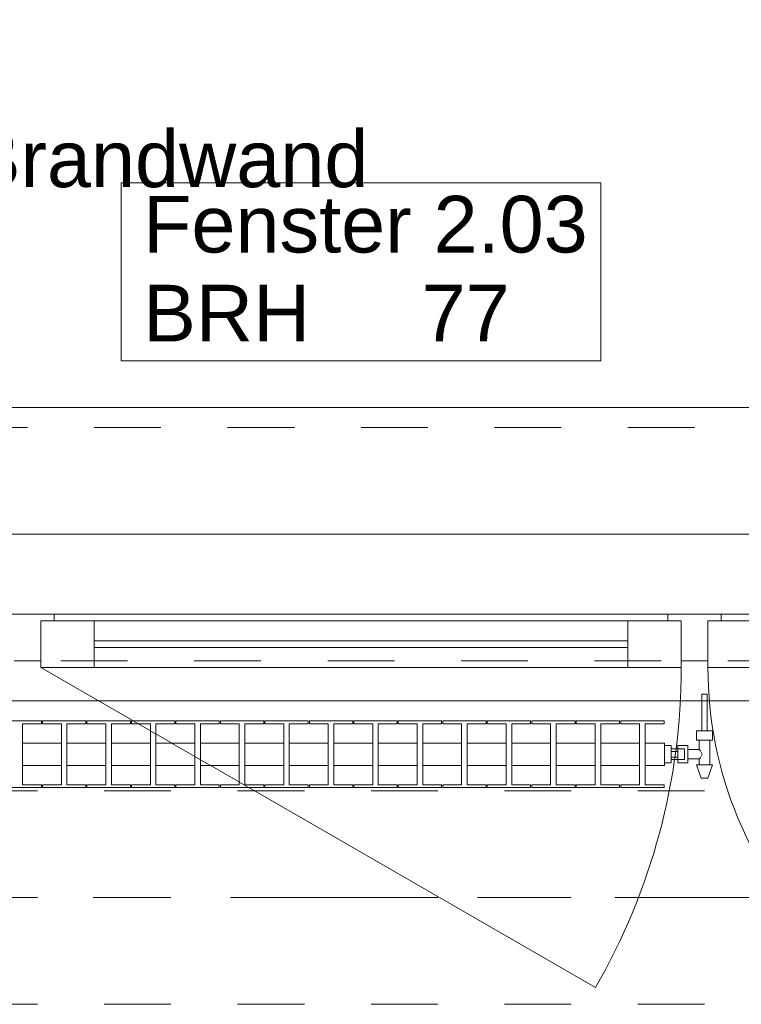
# Model space of a CAD drawing. Header units: metres. Extents: x -4 to 100, y -11 to 17.
# Tile 574 of 656: x 52.25 to 53.33, y 12.99 to 14.47. Entities that reach past the tile are written whole.
import ezdxf

# ---------------------------------------------------------------- set-up
doc = ezdxf.new("R2010")
doc.units = ezdxf.units.M
doc.header["$MEASUREMENT"] = 0
for name, pattern in [('Achse', [0.2, 0.1, -0.05, 0, -0.05]), ('Strichlinie doppelt', [0.546806, 0.264583, -0.105833, 0.070556, -0.105833]), ('Strichlinie eng', [0.115, 0.075, -0.04]), ('Untersicht', [0.1, 0.075, -0.025]), ('Wipeout_Contour', [1, 0, -1])]:
    doc.linetypes.add(name, pattern=pattern)
for name, color, linetype in [('152 - Bemaßung_ Beschriftung.Ausbau', 7, 'Continuous'), ('451 - Universal.Achsen Raster', 7, 'Continuous'), ('603 - Struktur.Bodenplatte_ Decke Roh', 7, 'Continuous'), ('604 - Struktur.Wand Aussen', 7, 'Continuous'), ('608 - Struktur.Träger', 7, 'Continuous'), ('650 - Abdeckung.Fußboden Aufbau', 7, 'Continuous'), ('801 - HKLSE.Heizung_ Klima_ Lüftung', 7, 'Continuous'), ('Neubau_653 - Abdeckung.TB Verkofferung', 7, 'Continuous')]:
    doc.layers.add(name, color=color, linetype=linetype)
doc.styles.add('ERSTELLTER_STIL_2', font='txt')
doc.dimstyles.new('ERSTELLTER_STIL__5', dxfattribs={"dimtxt": 0.1, "dimasz": 0.0532, "dimexe": 0.18, "dimexo": 0.0625, "dimgap": 0, "dimtad": 1, "dimtih": 1, "dimtoh": 1, "dimzin": 0, "dimdsep": 46, "dimtxsty": 'ERSTELLTER_STIL_2', "dimblk": 'ARROWHEAD_2', "dimblk1": 'ARROWHEAD_2', "dimblk2": 'ARROWHEAD_2', "dimcen": 0.09, "dimse1": 1, "dimse2": 1, "dimclrd": 7, "dimclre": 7, "dimclrt": 7, "dimazin": 0, "dimtfac": 1, "dimtdec": 4, "dimtmove": 0, "dimatfit": 3, "dimfxl": 1, "dimtolj": 1, "dimtzin": 0, "dimarcsym": 0})
doc.dimstyles.new('ERSTELLTER_STIL__8', dxfattribs={"dimtxt": 0.18, "dimasz": 0.03648, "dimexe": 0.18, "dimexo": 0.0625, "dimgap": 0, "dimtad": 0, "dimtih": 1, "dimtoh": 1, "dimdec": 4, "dimzin": 0, "dimdsep": 46, "dimcen": 0.09, "dimadec": 0, "dimazin": 0, "dimtfac": 1, "dimtdec": 4, "dimtmove": 0, "dimatfit": 3, "dimldrblk": 'ARROWHEAD_11', "dimfxl": 1, "dimtolj": 1, "dimtzin": 0, "dimarcsym": 0})

# ---------------------------------------------------------------- blocks, each defined once
blk = doc.blocks.new('ARROWHEAD_11')
at = {"color": 0, "linetype": 'Continuous', "lineweight": 0}
blk.add_line((0, 0), (-1, 0), dxfattribs=at)
at = {"color": 0, "linetype": 'Continuous', "lineweight": 0, "const_width": 0.25, "flags": 128}
blk.add_lwpolyline([(-0.125, 0, 1), (0.125, 0, 1)], format="xyb", close=True, dxfattribs=at)
blk = doc.blocks.new('*D309')
at = {"layer": '152 - Bemaßung_ Beschriftung.Ausbau', "color": 7, "linetype": 'Continuous', "lineweight": 5}
for p, q in [((51.565, 14.8025), (51.565, 14.9075)), ((51.5852, 14.89), (51.5448, 14.82)), ((53.9852, 14.89), (53.9448, 14.82)), ((46.71, 14.855), (51.565, 14.855)), ((51.565, 14.855), (53.965, 14.855))]:
    blk.add_line(p, q, dxfattribs=at)
at = {"layer": '152 - Bemaßung_ Beschriftung.Ausbau', "color": 7, "lineweight": 5, "char_height": 0.1, "attachment_point": 7, "style": 'ERSTELLTER_STIL_2'}
for s, insert in [('\\A1;{\\pql;\\fArial|b0|i0|c0|p38;2,40}', (52.632, 14.875)), ('\\A1;{\\pql;\\fArial|b0|i0|c0|p38;2,01}', (52.632, 14.735))]:
    blk.add_mtext(s, dxfattribs=dict(at, insert=insert))
blk = doc.blocks.new('ARROWHEAD_2')
at = {"color": 0, "linetype": 'Continuous', "lineweight": 0}
for p, q in [((-0.378, -0.655), (0.378, 0.655)), ((0, 0), (-1, 0))]:
    blk.add_line(p, q, dxfattribs=at)
blk = doc.blocks.new('*D310')
at = {"layer": '152 - Bemaßung_ Beschriftung.Ausbau', "color": 7, "linetype": 'Continuous', "lineweight": 5}
for p, q in [((53.965, 14.8025), (53.965, 14.9075)), ((53.9852, 14.89), (53.9448, 14.82)), ((55.1702, 14.89), (55.1298, 14.82)), ((51.565, 14.855), (53.965, 14.855)), ((53.965, 14.855), (55.15, 14.855))]:
    blk.add_line(p, q, dxfattribs=at)
at = {"layer": '152 - Bemaßung_ Beschriftung.Ausbau', "color": 7, "lineweight": 5, "insert": (54.3994, 14.8556), "char_height": 0.1, "attachment_point": 7, "style": 'ERSTELLTER_STIL_2'}
blk.add_mtext('\\A1;{\\pql;\\fArial|b0|i0|c0|p38;1,18\\fArial|b0|i0|c0|p38;\\A1{\\H.66x;\\S5^  ;}}', dxfattribs=at)
blk = doc.blocks.new('*D344')
at = {"layer": '152 - Bemaßung_ Beschriftung.Ausbau', "color": 7, "linetype": 'Continuous', "lineweight": 5}
for p, q in [((51.01, 15.3025), (51.01, 15.4075)), ((51.0302, 15.39), (50.9898, 15.32)), ((54.4802, 15.39), (54.4398, 15.32)), ((50.84, 15.355), (51.01, 15.355)), ((51.01, 15.355), (54.46, 15.355))]:
    blk.add_line(p, q, dxfattribs=at)
at = {"layer": '152 - Bemaßung_ Beschriftung.Ausbau', "color": 7, "lineweight": 5, "char_height": 0.1, "attachment_point": 7, "style": 'ERSTELLTER_STIL_2'}
for s, insert in [('\\A1;{\\pql;\\fArial|b0|i0|c0|p38;3,45}', (52.5261, 15.375)), ('\\A1;{\\pql;\\fArial|b0|i0|c0|p38;14}', (54.288, 15.375))]:
    blk.add_mtext(s, dxfattribs=dict(at, insert=insert))
blk = doc.blocks.new('*D345')
at = {"layer": '152 - Bemaßung_ Beschriftung.Ausbau', "color": 7, "linetype": 'Continuous', "lineweight": 5}
for p, q in [((54.46, 15.3025), (54.46, 15.4075)), ((54.4802, 15.39), (54.4398, 15.32)), ((54.6202, 15.39), (54.5798, 15.32)), ((51.01, 15.355), (54.46, 15.355)), ((54.46, 15.355), (54.6, 15.355))]:
    blk.add_line(p, q, dxfattribs=at)
blk = doc.blocks.new('*D383')
at = {"layer": '152 - Bemaßung_ Beschriftung.Ausbau', "color": 7, "linetype": 'Continuous', "lineweight": 5}
for p, q in [((51.08, 15.8025), (51.08, 15.9075)), ((51.1002, 15.89), (51.0598, 15.82)), ((54.4002, 15.89), (54.3598, 15.82)), ((50.78, 15.855), (51.08, 15.855)), ((51.08, 15.855), (54.38, 15.855))]:
    blk.add_line(p, q, dxfattribs=at)
at = {"layer": '152 - Bemaßung_ Beschriftung.Ausbau', "color": 7, "lineweight": 5, "insert": (52.597, 15.875), "char_height": 0.1, "attachment_point": 7, "style": 'ERSTELLTER_STIL_2'}
blk.add_mtext('\\A1;{\\pql;\\fArial|b0|i0|c0|p38;3,30}', dxfattribs=at)
blk = doc.blocks.new('*D384')
at = {"layer": '152 - Bemaßung_ Beschriftung.Ausbau', "color": 7, "linetype": 'Continuous', "lineweight": 5}
for p, q in [((54.38, 15.8025), (54.38, 15.9075)), ((54.4002, 15.89), (54.3598, 15.82)), ((54.7002, 15.89), (54.6598, 15.82)), ((51.08, 15.855), (54.38, 15.855)), ((54.38, 15.855), (54.68, 15.855))]:
    blk.add_line(p, q, dxfattribs=at)
at = {"layer": '152 - Bemaßung_ Beschriftung.Ausbau', "color": 7, "lineweight": 5, "insert": (54.4541, 15.875), "char_height": 0.1, "attachment_point": 7, "style": 'ERSTELLTER_STIL_2'}
blk.add_mtext('\\A1;{\\pql;\\fArial|b0|i0|c0|p38;30}', dxfattribs=at)

msp = doc.modelspace()

# ---------------------------------------------------------------- linework, layer by layer
at = {"layer": '451 - Universal.Achsen Raster', "color": 160, "linetype": 'Strichlinie doppelt', "lineweight": 9, "true_color": 0x3232ff}
msp.add_line((64.935, 13.15), (-3.175, 13.15), dxfattribs=at)
at = {"layer": '603 - Struktur.Bodenplatte_ Decke Roh', "color": 7, "linetype": 'Continuous', "lineweight": 18, "flags": 128}
msp.add_lwpolyline([(62.275, 0.005), (62.275, 13.695), (50.78, 13.695), (50.78, 13.455), (50.78, 13), (50.84, 13), (50.84, 8.585), (49.03, 8.585), (49.03, 8.725), (47.41, 8.725), (47.41, 13), (47.48, 13), (47.48, 13.455), (47.48, 13.695), (14.78, 13.695)], dxfattribs=at)
at = {"layer": '604 - Struktur.Wand Aussen', "color": 7, "linetype": 'Continuous', "lineweight": 9}
msp.add_line((53.865, 13.885), (51.665, 13.885), dxfattribs=at)
at = {"layer": '604 - Struktur.Wand Aussen', "color": 7, "linetype": 'Strichlinie eng', "lineweight": 9}
msp.add_line((53.865, 13.855), (51.665, 13.855), dxfattribs=at)
at = {"layer": '604 - Struktur.Wand Aussen', "color": 7, "linetype": 'Continuous', "lineweight": 13}
for p, q in [((52.225, 13.575), (52.265, 13.575)), ((52.265, 13.575), (52.305, 13.575)), ((52.305, 13.575), (53.225, 13.575)), ((52.305, 13.575), (52.305, 13.565)), ((53.225, 13.565), (53.225, 13.575)), ((53.225, 13.575), (53.265, 13.575)), ((53.265, 13.575), (53.305, 13.575)), ((53.305, 13.575), (53.855, 13.575)), ((53.305, 13.575), (53.305, 13.565)), ((52.305, 13.565), (52.285, 13.565)), ((52.285, 13.565), (52.285, 13.505)), ((52.285, 13.495), (52.285, 13.565)), ((52.285, 13.565), (52.365, 13.565)), ((52.365, 13.565), (53.165, 13.565)), ((52.365, 13.565), (52.365, 13.495)), ((53.165, 13.495), (53.165, 13.565)), ((53.165, 13.565), (53.245, 13.565)), ((53.245, 13.565), (53.225, 13.565)), ((53.245, 13.505), (53.245, 13.565)), ((53.245, 13.565), (53.245, 13.495)), ((53.305, 13.565), (53.285, 13.565)), ((53.285, 13.565), (53.285, 13.505)), ((53.285, 13.495), (53.285, 13.565)), ((53.285, 13.565), (53.365, 13.565)), ((52.365, 13.535), (53.165, 13.535)), ((53.165, 13.525), (52.365, 13.525)), ((52.265, 13.505), (52.245, 13.505)), ((52.285, 13.505), (52.265, 13.505)), ((53.265, 13.505), (53.245, 13.505)), ((53.285, 13.505), (53.265, 13.505)), ((52.365, 13.495), (52.285, 13.495)), ((53.165, 13.495), (52.365, 13.495)), ((53.245, 13.495), (53.165, 13.495)), ((53.365, 13.495), (53.285, 13.495))]:
    msp.add_line(p, q, dxfattribs=at)
at = {"layer": '604 - Struktur.Wand Aussen', "color": 7, "linetype": 'Continuous', "lineweight": 9, "flags": 128}
msp.add_lwpolyline([(52.4056, 13.955), (53.1244, 13.955), (53.1244, 14.0886), (53.1244, 14.2221), (52.4056, 14.2221), (52.4056, 14.0886)], close=True, dxfattribs=at)
at = {"layer": '608 - Struktur.Träger', "color": 7, "linetype": 'Achse', "lineweight": 9}
msp.add_line((50.78, 13.15), (61.88, 13.15), dxfattribs=at)
at = {"layer": '608 - Struktur.Träger', "color": 7, "linetype": 'Untersicht', "lineweight": 13}
msp.add_line((50.78, 12.99), (61.88, 12.99), dxfattribs=at)
at = {"layer": '650 - Abdeckung.Fußboden Aufbau', "color": 7, "linetype": 'Continuous', "lineweight": 13, "flags": 128}
msp.add_lwpolyline([(54.37, 8.24), (54.37, 8.51), (54.46, 8.51), (54.46, 12.99), (54.37, 12.99), (54.37, 13.445), (51.09, 13.445), (51.09, 12.99), (51.01, 12.99)], dxfattribs=at)
at = {"layer": 'Neubau_653 - Abdeckung.TB Verkofferung', "color": 1, "linetype": 'Untersicht', "lineweight": 9}
msp.add_line((51.115, 13.505), (62.025, 13.505), dxfattribs=at)

# ---------------------------------------------------------------- texts
at = {"layer": '152 - Bemaßung_ Beschriftung.Ausbau', "color": 7, "linetype": 'Continuous', "lineweight": 9, "insert": (51.7926, 14.4341), "char_height": 0.085, "attachment_point": 1, "line_spacing_factor": 0.942728, "style": 'ERSTELLTER_STIL_2'}
msp.add_mtext('\\A1;{\\pql;\\fArial|b0|i0|c0|p38;Wand\\P\\pql;\\fArial|b0|i0|c0|p38;Bauart Brandwand}', dxfattribs=at)
at = {"layer": '604 - Struktur.Wand Aussen', "color": 7, "lineweight": 9, "char_height": 0.085, "style": 'ERSTELLTER_STIL_2'}
for s, insert, attachment_point in [('\\A1;{\\pql;\\pt0;\\fArial|b0|i0|c0|p38;Fenster 2.03}', (52.4382, 14.1163), 7), ('\\A1;{\\pql;\\pt0;\\fArial|b0|i0|c0|p38;}', (52.9849, 14.0886), 1), ('\\A1;{\\pql;\\pt0;\\fArial|b0|i0|c0|p38;BRH}', (52.4382, 14.0691), 1), ('\\A1;{\\pql;\\pt0,0.05;\\fArial|b0|i0|c0|p38;77\\fArial|b0|i0|c0|p38;\\A1{\\H.66x;\\S^  ;}\\fArial|b0|i0|c0|p38;\\fArial|b0|i0|c0|p38;\\A1{\\H.66x;\\S^  ;}}', (52.8559, 14.0691), 1)]:
    msp.add_mtext(s, dxfattribs=dict(at, insert=insert, attachment_point=attachment_point))

# ---------------------------------------------------------------- dimensions: what is measured, and where the dimension line sits
at = {"layer": '152 - Bemaßung_ Beschriftung.Ausbau', "color": 7, "linetype": 'Continuous', "lineweight": 5}
for base, p1, p2, picture, middle in [((55.15, 14.855), (53.965, 13.575), (55.15, 13.575), '*D310', (54.6643704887, 14.9250000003)), ((53.965, 14.855), (51.565, 13.575), (53.965, 13.575), '*D309', (52.7619, 14.925))]:
    dim = msp.add_linear_dim(base=base, p1=p1, p2=p2, angle=0, dimstyle='ERSTELLTER_STIL__5', dxfattribs=at)
    dim.commit()
    dim.dimension.update_dxf_attribs({"geometry": picture, "text_midpoint": middle, "dimtype": 160})

# ---------------------------------------------------------------- next in the draw order: wipeouts: each hides what was drawn before it
at = {"color": 254, "linetype": 'Wipeout_Contour', "lineweight": 0, "ltscale": 13271.027505}
msp.add_wipeout([(52.22, 13.3817), (52.22, 13.3483), (52.2492, 13.3483), (52.2492, 13.3192), (52.2208, 13.3192), (52.2208, 13.315), (52.2858, 13.315), (52.2858, 13.3192), (52.2575, 13.3192), (52.2575, 13.3483), (52.3158, 13.3483), (52.3158, 13.3192), (52.2875, 13.3192), (52.2875, 13.315), (52.3525, 13.315), (52.3525, 13.3192), (52.3242, 13.3192), (52.3242, 13.3483), (52.3825, 13.3483), (52.3825, 13.3192), (52.3542, 13.3192), (52.3542, 13.315), (52.4192, 13.315), (52.4192, 13.3192), (52.3908, 13.3192), (52.3908, 13.3483), (52.4492, 13.3483), (52.4492, 13.3192), (52.4208, 13.3192), (52.4208, 13.315), (52.4858, 13.315), (52.4858, 13.3192), (52.4575, 13.3192), (52.4575, 13.3483), (52.5158, 13.3483), (52.5158, 13.3192), (52.4875, 13.3192), (52.4875, 13.315), (52.5525, 13.315), (52.5525, 13.3192), (52.5242, 13.3192), (52.5242, 13.3483), (52.5825, 13.3483), (52.5825, 13.3192), (52.5542, 13.3192), (52.5542, 13.315), (52.6192, 13.315), (52.6192, 13.3192), (52.5908, 13.3192), (52.5908, 13.3483), (52.6492, 13.3483), (52.6492, 13.3192), (52.6208, 13.3192), (52.6208, 13.315), (52.6858, 13.315), (52.6858, 13.3192), (52.6575, 13.3192), (52.6575, 13.3483), (52.7158, 13.3483), (52.7158, 13.3192), (52.6875, 13.3192), (52.6875, 13.315), (52.7525, 13.315), (52.7525, 13.3192), (52.7242, 13.3192), (52.7242, 13.3483), (52.7825, 13.3483), (52.7825, 13.3192), (52.7542, 13.3192), (52.7542, 13.315), (52.8192, 13.315), (52.8192, 13.3192), (52.7908, 13.3192), (52.7908, 13.3483), (52.8492, 13.3483), (52.8492, 13.3192), (52.8208, 13.3192), (52.8208, 13.315), (52.8858, 13.315), (52.8858, 13.3192), (52.8575, 13.3192), (52.8575, 13.3483), (52.9158, 13.3483), (52.9158, 13.3192), (52.8875, 13.3192), (52.8875, 13.315), (52.9525, 13.315), (52.9525, 13.3192), (52.9242, 13.3192), (52.9242, 13.3483), (52.9825, 13.3483), (52.9825, 13.3192), (52.9542, 13.3192), (52.9542, 13.315), (53.0192, 13.315), (53.0192, 13.3192), (52.9908, 13.3192), (52.9908, 13.3483), (53.0492, 13.3483), (53.0492, 13.3192), (53.0208, 13.3192), (53.0208, 13.315), (53.0858, 13.315), (53.0858, 13.3192), (53.0575, 13.3192), (53.0575, 13.3483), (53.1158, 13.3483), (53.1158, 13.3192), (53.0875, 13.3192), (53.0875, 13.315), (53.1525, 13.315), (53.1525, 13.3192), (53.1242, 13.3192), (53.1242, 13.3483), (53.1825, 13.3483), (53.1825, 13.3192), (53.1542, 13.3192), (53.1542, 13.315), (53.2192, 13.315), (53.2192, 13.3192), (53.1908, 13.3192), (53.1908, 13.3483), (53.22, 13.3483), (53.22, 13.3817), (53.1908, 13.3817), (53.1908, 13.4108), (53.2192, 13.4108), (53.2192, 13.415), (53.1542, 13.415), (53.1542, 13.4108), (53.1825, 13.4108), (53.1825, 13.3817), (53.1242, 13.3817), (53.1242, 13.4108), (53.1525, 13.4108), (53.1525, 13.415), (53.0875, 13.415), (53.0875, 13.4108), (53.1158, 13.4108), (53.1158, 13.3817), (53.0575, 13.3817), (53.0575, 13.4108), (53.0858, 13.4108), (53.0858, 13.415), (53.0208, 13.415), (53.0208, 13.4108), (53.0492, 13.4108), (53.0492, 13.3817), (52.9908, 13.3817), (52.9908, 13.4108), (53.0192, 13.4108), (53.0192, 13.415), (52.9542, 13.415), (52.9542, 13.4108), (52.9825, 13.4108), (52.9825, 13.3817), (52.9242, 13.3817), (52.9242, 13.4108), (52.9525, 13.4108), (52.9525, 13.415), (52.8875, 13.415), (52.8875, 13.4108), (52.9158, 13.4108), (52.9158, 13.3817), (52.8575, 13.3817), (52.8575, 13.4108), (52.8858, 13.4108), (52.8858, 13.415), (52.8208, 13.415), (52.8208, 13.4108), (52.8492, 13.4108), (52.8492, 13.3817), (52.7908, 13.3817), (52.7908, 13.4108), (52.8192, 13.4108), (52.8192, 13.415), (52.7542, 13.415), (52.7542, 13.4108), (52.7825, 13.4108), (52.7825, 13.3817), (52.7242, 13.3817), (52.7242, 13.4108), (52.7525, 13.4108), (52.7525, 13.415), (52.6875, 13.415), (52.6875, 13.4108), (52.7158, 13.4108), (52.7158, 13.3817), (52.6575, 13.3817), (52.6575, 13.4108), (52.6858, 13.4108), (52.6858, 13.415), (52.6208, 13.415), (52.6208, 13.4108), (52.6492, 13.4108), (52.6492, 13.3817), (52.5908, 13.3817), (52.5908, 13.4108), (52.6192, 13.4108), (52.6192, 13.415), (52.5542, 13.415), (52.5542, 13.4108), (52.5825, 13.4108), (52.5825, 13.3817), (52.5242, 13.3817), (52.5242, 13.4108), (52.5525, 13.4108), (52.5525, 13.415), (52.4875, 13.415), (52.4875, 13.4108), (52.5158, 13.4108), (52.5158, 13.3817), (52.4575, 13.3817), (52.4575, 13.4108), (52.4858, 13.4108), (52.4858, 13.415), (52.4208, 13.415), (52.4208, 13.4108), (52.4492, 13.4108), (52.4492, 13.3817), (52.3908, 13.3817), (52.3908, 13.4108), (52.4192, 13.4108), (52.4192, 13.415), (52.3542, 13.415), (52.3542, 13.4108), (52.3825, 13.4108), (52.3825, 13.3817), (52.3242, 13.3817), (52.3242, 13.4108), (52.3525, 13.4108), (52.3525, 13.415), (52.2875, 13.415), (52.2875, 13.4108), (52.3158, 13.4108), (52.3158, 13.3817), (52.2575, 13.3817), (52.2575, 13.4108), (52.2858, 13.4108), (52.2858, 13.415), (52.2208, 13.415), (52.2208, 13.4108), (52.2492, 13.4108), (52.2492, 13.3817)], dxfattribs=at).dxf.layer = '801 - HKLSE.Heizung_ Klima_ Lüftung'

# ---------------------------------------------------------------- next in the draw order: linework, layer by layer
at = {"layer": '604 - Struktur.Wand Aussen', "color": 7, "linetype": 'Continuous', "lineweight": 9}
msp.add_line((52.285, 13.495), (53.1164, 13.015), dxfattribs=at)
at = {"layer": '608 - Struktur.Träger', "color": 7, "linetype": 'Untersicht', "lineweight": 13}
msp.add_line((50.78, 13.31), (61.88, 13.31), dxfattribs=at)
at = {"layer": '801 - HKLSE.Heizung_ Klima_ Lüftung', "color": 7, "linetype": 'Continuous', "lineweight": 5}
for p, q in [((52.2858, 13.415), (52.2208, 13.415)), ((52.2575, 13.3192), (52.2575, 13.4108)), ((52.2575, 13.4108), (52.2858, 13.4108)), ((52.2858, 13.4108), (52.2858, 13.415)), ((52.2875, 13.415), (52.2875, 13.4108)), ((52.3525, 13.415), (52.2875, 13.415)), ((52.2875, 13.415), (52.2875, 13.4108)), ((52.2875, 13.4108), (52.3158, 13.4108)), ((52.3158, 13.4108), (52.3158, 13.3192)), ((52.3242, 13.3192), (52.3242, 13.4108)), ((52.3242, 13.4108), (52.3525, 13.4108)), ((52.3525, 13.4108), (52.3525, 13.415)), ((52.3525, 13.4108), (52.3525, 13.415)), ((52.4192, 13.415), (52.3542, 13.415)), ((52.3542, 13.415), (52.3542, 13.4108)), ((52.3542, 13.4108), (52.3825, 13.4108)), ((52.3825, 13.4108), (52.3825, 13.3192)), ((52.3908, 13.3192), (52.3908, 13.4108)), ((52.3908, 13.4108), (52.4192, 13.4108)), ((52.4192, 13.4108), (52.4192, 13.415)), ((52.4192, 13.4108), (52.4192, 13.415)), ((52.4858, 13.415), (52.4208, 13.415)), ((52.4208, 13.415), (52.4208, 13.4108)), ((52.4208, 13.4108), (52.4492, 13.4108)), ((52.4492, 13.4108), (52.4492, 13.3192)), ((52.4575, 13.3192), (52.4575, 13.4108)), ((52.4575, 13.4108), (52.4858, 13.4108)), ((52.4858, 13.4108), (52.4858, 13.415)), ((52.4875, 13.415), (52.4875, 13.4108)), ((52.5525, 13.415), (52.4875, 13.415)), ((52.4875, 13.415), (52.4875, 13.4108)), ((52.4875, 13.4108), (52.5158, 13.4108)), ((52.5158, 13.4108), (52.5158, 13.3192)), ((52.5242, 13.3192), (52.5242, 13.4108)), ((52.5242, 13.4108), (52.5525, 13.4108)), ((52.5525, 13.4108), (52.5525, 13.415)), ((52.5525, 13.4108), (52.5525, 13.415)), ((52.6192, 13.415), (52.5542, 13.415)), ((52.5542, 13.415), (52.5542, 13.4108)), ((52.5542, 13.4108), (52.5825, 13.4108)), ((52.5825, 13.4108), (52.5825, 13.3192)), ((52.5908, 13.3192), (52.5908, 13.4108)), ((52.5908, 13.4108), (52.6192, 13.4108)), ((52.6192, 13.4108), (52.6192, 13.415)), ((52.6208, 13.415), (52.6208, 13.4108)), ((52.6858, 13.415), (52.6208, 13.415)), ((52.6208, 13.415), (52.6208, 13.4108)), ((52.6208, 13.4108), (52.6492, 13.4108)), ((52.6492, 13.4108), (52.6492, 13.3192)), ((52.6575, 13.3192), (52.6575, 13.4108)), ((52.6575, 13.4108), (52.6858, 13.4108)), ((52.6858, 13.4108), (52.6858, 13.415)), ((52.7525, 13.415), (52.6875, 13.415)), ((52.6875, 13.415), (52.6875, 13.4108)), ((52.6875, 13.4108), (52.7158, 13.4108)), ((52.7158, 13.4108), (52.7158, 13.3192)), ((52.7242, 13.3192), (52.7242, 13.4108)), ((52.7242, 13.4108), (52.7525, 13.4108)), ((52.7525, 13.4108), (52.7525, 13.415)), ((52.7525, 13.4108), (52.7525, 13.415)), ((52.8192, 13.415), (52.7542, 13.415)), ((52.7542, 13.415), (52.7542, 13.4108)), ((52.7542, 13.4108), (52.7825, 13.4108)), ((52.7825, 13.4108), (52.7825, 13.3192)), ((52.7908, 13.3192), (52.7908, 13.4108)), ((52.7908, 13.4108), (52.8192, 13.4108)), ((52.8192, 13.4108), (52.8192, 13.415)), ((52.8192, 13.4108), (52.8192, 13.415)), ((52.8208, 13.415), (52.8208, 13.4108)), ((52.8858, 13.415), (52.8208, 13.415)), ((52.8208, 13.415), (52.8208, 13.4108)), ((52.8208, 13.4108), (52.8492, 13.4108)), ((52.8492, 13.4108), (52.8492, 13.3192)), ((52.8575, 13.3192), (52.8575, 13.4108)), ((52.8575, 13.4108), (52.8858, 13.4108)), ((52.8858, 13.4108), (52.8858, 13.415)), ((52.9525, 13.415), (52.8875, 13.415)), ((52.8875, 13.415), (52.8875, 13.4108)), ((52.8875, 13.4108), (52.9158, 13.4108)), ((52.9158, 13.4108), (52.9158, 13.3192)), ((52.9242, 13.3192), (52.9242, 13.4108)), ((52.9242, 13.4108), (52.9525, 13.4108)), ((52.9525, 13.4108), (52.9525, 13.415)), ((53.0192, 13.415), (52.9542, 13.415)), ((52.9542, 13.415), (52.9542, 13.4108)), ((52.9542, 13.4108), (52.9825, 13.4108)), ((52.9825, 13.4108), (52.9825, 13.3192)), ((52.9908, 13.3192), (52.9908, 13.4108)), ((52.9908, 13.4108), (53.0192, 13.4108)), ((53.0192, 13.4108), (53.0192, 13.415)), ((53.0192, 13.4108), (53.0192, 13.415)), ((53.0208, 13.415), (53.0208, 13.4108)), ((53.0858, 13.415), (53.0208, 13.415)), ((53.0208, 13.415), (53.0208, 13.4108)), ((53.0208, 13.4108), (53.0492, 13.4108)), ((53.0492, 13.4108), (53.0492, 13.3192)), ((53.0575, 13.3192), (53.0575, 13.4108)), ((53.0575, 13.4108), (53.0858, 13.4108)), ((53.0858, 13.4108), (53.0858, 13.415)), ((53.0875, 13.415), (53.0875, 13.4108)), ((53.1525, 13.415), (53.0875, 13.415)), ((53.0875, 13.415), (53.0875, 13.4108)), ((53.0875, 13.4108), (53.1158, 13.4108)), ((53.1158, 13.4108), (53.1158, 13.3192)), ((53.1242, 13.3192), (53.1242, 13.4108)), ((53.1242, 13.4108), (53.1525, 13.4108)), ((53.1525, 13.4108), (53.1525, 13.415)), ((53.1525, 13.4108), (53.1525, 13.415)), ((53.1542, 13.415), (53.1542, 13.4108)), ((53.1542, 13.415), (53.1542, 13.4108)), ((53.1542, 13.4108), (53.1825, 13.4108)), ((53.1825, 13.4108), (53.1825, 13.3192)), ((53.1908, 13.3192), (53.1908, 13.4108)), ((52.2575, 13.3817), (52.3158, 13.3817)), ((52.3242, 13.3817), (52.3825, 13.3817)), ((52.3908, 13.3817), (52.4492, 13.3817)), ((52.4575, 13.3817), (52.5158, 13.3817)), ((52.5242, 13.3817), (52.5825, 13.3817)), ((52.5908, 13.3817), (52.6492, 13.3817)), ((52.6575, 13.3817), (52.7158, 13.3817)), ((52.7242, 13.3817), (52.7825, 13.3817)), ((52.7908, 13.3817), (52.8492, 13.3817)), ((52.8575, 13.3817), (52.9158, 13.3817)), ((52.9242, 13.3817), (52.9825, 13.3817)), ((52.9908, 13.3817), (53.0492, 13.3817)), ((53.0575, 13.3817), (53.1158, 13.3817)), ((53.1242, 13.3817), (53.1825, 13.3817)), ((52.2575, 13.3483), (52.3158, 13.3483)), ((52.3242, 13.3483), (52.3825, 13.3483)), ((52.3908, 13.3483), (52.4492, 13.3483)), ((52.4575, 13.3483), (52.5158, 13.3483)), ((52.5242, 13.3483), (52.5825, 13.3483)), ((52.5908, 13.3483), (52.6492, 13.3483)), ((52.6575, 13.3483), (52.7158, 13.3483)), ((52.7242, 13.3483), (52.7825, 13.3483)), ((52.7908, 13.3483), (52.8492, 13.3483)), ((52.8575, 13.3483), (52.9158, 13.3483)), ((52.9242, 13.3483), (52.9825, 13.3483)), ((52.9908, 13.3483), (53.0492, 13.3483)), ((53.0575, 13.3483), (53.1158, 13.3483)), ((53.1242, 13.3483), (53.1825, 13.3483)), ((52.2208, 13.315), (52.2858, 13.315)), ((52.2208, 13.315), (52.2858, 13.315)), ((52.2858, 13.3192), (52.2575, 13.3192)), ((52.2858, 13.315), (52.2858, 13.3192)), ((52.2875, 13.3192), (52.2875, 13.315)), ((52.3158, 13.3192), (52.2875, 13.3192)), ((52.2875, 13.3192), (52.2875, 13.315)), ((52.2875, 13.315), (52.3525, 13.315)), ((52.2875, 13.315), (52.3525, 13.315)), ((52.3525, 13.3192), (52.3242, 13.3192)), ((52.3525, 13.315), (52.3525, 13.3192)), ((52.3525, 13.315), (52.3525, 13.3192)), ((52.3825, 13.3192), (52.3542, 13.3192)), ((52.3542, 13.3192), (52.3542, 13.315)), ((52.3542, 13.315), (52.4192, 13.315)), ((52.3542, 13.315), (52.4192, 13.315)), ((52.4192, 13.3192), (52.3908, 13.3192)), ((52.4192, 13.315), (52.4192, 13.3192)), ((52.4192, 13.315), (52.4192, 13.3192)), ((52.4492, 13.3192), (52.4208, 13.3192)), ((52.4208, 13.3192), (52.4208, 13.315)), ((52.4208, 13.315), (52.4858, 13.315)), ((52.4208, 13.315), (52.4858, 13.315)), ((52.4858, 13.3192), (52.4575, 13.3192)), ((52.4858, 13.315), (52.4858, 13.3192)), ((52.4875, 13.3192), (52.4875, 13.315)), ((52.5158, 13.3192), (52.4875, 13.3192)), ((52.4875, 13.3192), (52.4875, 13.315)), ((52.4875, 13.315), (52.5525, 13.315)), ((52.4875, 13.315), (52.5525, 13.315)), ((52.5525, 13.3192), (52.5242, 13.3192)), ((52.5525, 13.315), (52.5525, 13.3192)), ((52.5525, 13.315), (52.5525, 13.3192)), ((52.5825, 13.3192), (52.5542, 13.3192)), ((52.5542, 13.3192), (52.5542, 13.315)), ((52.5542, 13.315), (52.6192, 13.315)), ((52.5542, 13.315), (52.6192, 13.315)), ((52.6192, 13.3192), (52.5908, 13.3192)), ((52.6192, 13.315), (52.6192, 13.3192)), ((52.6208, 13.3192), (52.6208, 13.315)), ((52.6492, 13.3192), (52.6208, 13.3192)), ((52.6208, 13.3192), (52.6208, 13.315)), ((52.6208, 13.315), (52.6858, 13.315)), ((52.6208, 13.315), (52.6858, 13.315)), ((52.6858, 13.3192), (52.6575, 13.3192)), ((52.6858, 13.315), (52.6858, 13.3192)), ((52.7158, 13.3192), (52.6875, 13.3192)), ((52.6875, 13.3192), (52.6875, 13.315)), ((52.6875, 13.315), (52.7525, 13.315)), ((52.6875, 13.315), (52.7525, 13.315)), ((52.7525, 13.3192), (52.7242, 13.3192)), ((52.7525, 13.315), (52.7525, 13.3192)), ((52.7525, 13.315), (52.7525, 13.3192)), ((52.7825, 13.3192), (52.7542, 13.3192)), ((52.7542, 13.3192), (52.7542, 13.315)), ((52.7542, 13.315), (52.8192, 13.315)), ((52.7542, 13.315), (52.8192, 13.315)), ((52.8192, 13.3192), (52.7908, 13.3192)), ((52.8192, 13.315), (52.8192, 13.3192)), ((52.8192, 13.315), (52.8192, 13.3192)), ((52.8208, 13.3192), (52.8208, 13.315)), ((52.8492, 13.3192), (52.8208, 13.3192)), ((52.8208, 13.3192), (52.8208, 13.315)), ((52.8208, 13.315), (52.8858, 13.315)), ((52.8208, 13.315), (52.8858, 13.315)), ((52.8858, 13.3192), (52.8575, 13.3192)), ((52.8858, 13.315), (52.8858, 13.3192)), ((52.9158, 13.3192), (52.8875, 13.3192)), ((52.8875, 13.3192), (52.8875, 13.315)), ((52.8875, 13.315), (52.9525, 13.315)), ((52.8875, 13.315), (52.9525, 13.315)), ((52.9525, 13.3192), (52.9242, 13.3192)), ((52.9525, 13.315), (52.9525, 13.3192)), ((52.9825, 13.3192), (52.9542, 13.3192)), ((52.9542, 13.3192), (52.9542, 13.315)), ((52.9542, 13.315), (53.0192, 13.315)), ((52.9542, 13.315), (53.0192, 13.315)), ((53.0192, 13.3192), (52.9908, 13.3192)), ((53.0192, 13.315), (53.0192, 13.3192)), ((53.0192, 13.315), (53.0192, 13.3192)), ((53.0208, 13.3192), (53.0208, 13.315)), ((53.0492, 13.3192), (53.0208, 13.3192)), ((53.0208, 13.3192), (53.0208, 13.315)), ((53.0208, 13.315), (53.0858, 13.315)), ((53.0208, 13.315), (53.0858, 13.315)), ((53.0858, 13.3192), (53.0575, 13.3192)), ((53.0858, 13.315), (53.0858, 13.3192)), ((53.0875, 13.3192), (53.0875, 13.315)), ((53.1158, 13.3192), (53.0875, 13.3192)), ((53.0875, 13.3192), (53.0875, 13.315)), ((53.0875, 13.315), (53.1525, 13.315)), ((53.0875, 13.315), (53.1525, 13.315)), ((53.1525, 13.3192), (53.1242, 13.3192)), ((53.1525, 13.315), (53.1525, 13.3192)), ((53.1525, 13.315), (53.1525, 13.3192)), ((53.1542, 13.3192), (53.1542, 13.315)), ((53.1825, 13.3192), (53.1542, 13.3192)), ((53.1542, 13.3192), (53.1542, 13.315)), ((53.1542, 13.315), (53.2192, 13.315)), ((53.1542, 13.315), (53.2192, 13.315)), ((53.2192, 13.3192), (53.1908, 13.3192)), ((53.2192, 13.315), (53.2192, 13.3192))]:
    msp.add_line(p, q, dxfattribs=at)

# ---------------------------------------------------------------- next in the draw order: leaders
at = {"layer": '152 - Bemaßung_ Beschriftung.Ausbau', "color": 7, "linetype": 'Continuous', "lineweight": 9, "annotation_type": 0, "has_hookline": 1, "hookline_direction": 0, "text_width": 0.9653}
msp.add_leader([(50.9494, 12.4902), (51.7426, 14.4341), (51.7926, 14.4341)], dimstyle='ERSTELLTER_STIL__8', dxfattribs=at)

# ---------------------------------------------------------------- next in the draw order: wipeouts: each hides what was drawn before it
at = {"color": 254, "linetype": 'Wipeout_Contour', "lineweight": 0, "ltscale": 1753.825721}
msp.add_wipeout([(53.22, 13.352), (53.23, 13.352), (53.23, 13.357), (53.24, 13.357), (53.24, 13.352), (53.255, 13.352), (53.255, 13.358), (53.272, 13.358), (53.272, 13.349), (53.268, 13.349), (53.275, 13.329), (53.285, 13.329), (53.292, 13.349), (53.288, 13.349), (53.288, 13.386), (53.292, 13.386), (53.292, 13.4), (53.284, 13.4), (53.284, 13.455), (53.276, 13.455), (53.276, 13.4), (53.268, 13.4), (53.268, 13.386), (53.272, 13.386), (53.272, 13.372), (53.255, 13.372), (53.255, 13.378), (53.24, 13.378), (53.24, 13.373), (53.23, 13.373), (53.23, 13.378), (53.22, 13.378)], dxfattribs=at).dxf.layer = '801 - HKLSE.Heizung_ Klima_ Lüftung'

# ---------------------------------------------------------------- next in the draw order: linework, layer by layer
at = {"layer": '604 - Struktur.Wand Aussen', "color": 7, "linetype": 'Continuous', "lineweight": 9}
msp.add_line((53.955, 13.445), (51.575, 13.445), dxfattribs=at)
at = {"layer": '604 - Struktur.Wand Aussen', "color": 7, "linetype": 'Strichlinie eng', "lineweight": 9}
msp.add_line((53.955, 13.445), (51.575, 13.445), dxfattribs=at)
at = {"layer": '604 - Struktur.Wand Aussen', "color": 7, "linetype": 'Continuous', "lineweight": 9}
for centre, radius, start, end in [((52.285, 13.495), 0.96, 330, 0), ((53.875, 13.495), 0.59, 180, 225)]:
    msp.add_arc(centre, radius, start, end, dxfattribs=at)
at = {"layer": '801 - HKLSE.Heizung_ Klima_ Lüftung', "color": 7, "linetype": 'Continuous', "lineweight": 5}
for p, q in [((53.276, 13.455), (53.2772, 13.455)), ((53.276, 13.455), (53.276, 13.4)), ((53.2772, 13.455), (53.28, 13.455)), ((53.28, 13.455), (53.2828, 13.455)), ((53.2828, 13.455), (53.284, 13.455)), ((53.284, 13.455), (53.284, 13.4)), ((53.2192, 13.415), (53.1542, 13.415)), ((53.1908, 13.4108), (53.2192, 13.4108)), ((53.2192, 13.4108), (53.2192, 13.415)), ((53.268, 13.4), (53.274, 13.4)), ((53.268, 13.4), (53.268, 13.386)), ((53.274, 13.4), (53.286, 13.4)), ((53.276, 13.4), (53.2772, 13.4)), ((53.2772, 13.4), (53.28, 13.4)), ((53.28, 13.4), (53.2828, 13.4)), ((53.2828, 13.4), (53.284, 13.4)), ((53.286, 13.4), (53.292, 13.4)), ((53.292, 13.4), (53.292, 13.386)), ((53.1908, 13.3817), (53.22, 13.3817)), ((53.22, 13.3817), (53.22, 13.3768)), ((53.268, 13.386), (53.274, 13.386)), ((53.272, 13.386), (53.272, 13.372)), ((53.274, 13.386), (53.286, 13.386)), ((53.286, 13.386), (53.292, 13.386)), ((53.288, 13.386), (53.288, 13.349)), ((53.22, 13.378), (53.23, 13.378)), ((53.22, 13.3768), (53.22, 13.365)), ((53.22, 13.365), (53.22, 13.3532)), ((53.23, 13.378), (53.23, 13.365)), ((53.24, 13.373), (53.23, 13.373)), ((53.23, 13.3693), (53.24, 13.3693)), ((53.23, 13.365), (53.23, 13.352)), ((53.24, 13.373), (53.24, 13.378)), ((53.24, 13.378), (53.24, 13.3715)), ((53.255, 13.378), (53.24, 13.378)), ((53.24, 13.373), (53.24, 13.3707)), ((53.24, 13.373), (53.25, 13.373)), ((53.24, 13.373), (53.24, 13.3707)), ((53.24, 13.3715), (53.24, 13.3693)), ((53.24, 13.3707), (53.24, 13.365)), ((53.24, 13.3707), (53.24, 13.3693)), ((53.24, 13.3693), (53.24, 13.365)), ((53.24, 13.365), (53.24, 13.3607)), ((53.24, 13.365), (53.24, 13.3593)), ((53.25, 13.373), (53.25, 13.3707)), ((53.25, 13.3707), (53.25, 13.365)), ((53.25, 13.365), (53.25, 13.3593)), ((53.255, 13.378), (53.255, 13.3715)), ((53.272, 13.372), (53.255, 13.372)), ((53.255, 13.3715), (53.255, 13.3585)), ((53.272, 13.372), (53.2737, 13.3699)), ((53.2737, 13.3699), (53.2742, 13.3689)), ((53.2747, 13.3679), (53.2761, 13.365)), ((53.2761, 13.365), (53.2747, 13.3621)), ((53.22, 13.3532), (53.22, 13.3483)), ((53.22, 13.352), (53.23, 13.352)), ((53.22, 13.352), (53.23, 13.352)), ((53.22, 13.352), (53.23, 13.352)), ((53.22, 13.352), (53.23, 13.352)), ((53.23, 13.3607), (53.24, 13.3607)), ((53.24, 13.357), (53.23, 13.357)), ((53.24, 13.3607), (53.24, 13.3585)), ((53.24, 13.3607), (53.24, 13.3593)), ((53.24, 13.3593), (53.24, 13.357)), ((53.24, 13.3593), (53.24, 13.357)), ((53.24, 13.3585), (53.24, 13.352)), ((53.24, 13.357), (53.25, 13.357)), ((53.24, 13.352), (53.24, 13.357)), ((53.255, 13.352), (53.24, 13.352)), ((53.25, 13.3593), (53.25, 13.357)), ((53.255, 13.3585), (53.255, 13.352)), ((53.272, 13.358), (53.255, 13.358)), ((53.2737, 13.3601), (53.272, 13.358)), ((53.272, 13.358), (53.272, 13.349)), ((53.2742, 13.3611), (53.2737, 13.3601)), ((53.1908, 13.3483), (53.22, 13.3483)), ((53.268, 13.349), (53.2715, 13.349)), ((53.268, 13.349), (53.275, 13.329)), ((53.2715, 13.349), (53.28, 13.349)), ((53.28, 13.349), (53.2885, 13.349)), ((53.292, 13.349), (53.285, 13.329)), ((53.2885, 13.349), (53.292, 13.349)), ((53.275, 13.329), (53.2765, 13.329)), ((53.2765, 13.329), (53.28, 13.329)), ((53.28, 13.329), (53.2835, 13.329)), ((53.2835, 13.329), (53.285, 13.329))]:
    msp.add_line(p, q, dxfattribs=at)

# ---------------------------------------------------------------- next in the draw order: dimensions: what is measured, and where the dimension line sits
at = {"layer": '152 - Bemaßung_ Beschriftung.Ausbau', "color": 7, "linetype": 'Continuous', "lineweight": 5}
for base, p1, p2, picture, middle in [((54.38, 15.855), (51.08, 13.45), (54.38, 13.45), '*D383', (52.7268, 15.925)), ((54.68, 15.855), (54.38, 13.45), (54.68, 13.45), '*D384', (54.5303, 15.925)), ((54.46, 15.355), (51.01, 10.7194), (54.46, 10.55), '*D344', (52.656, 15.425)), ((54.6, 15.355), (54.46, 10.55), (54.6, 10.55), '*D345', (54.3642, 15.425))]:
    dim = msp.add_linear_dim(base=base, p1=p1, p2=p2, angle=0, dimstyle='ERSTELLTER_STIL__5', dxfattribs=at)
    dim.commit()
    dim.dimension.update_dxf_attribs({"geometry": picture, "text_midpoint": middle, "dimtype": 160})

doc.saveas('drawing.dxf')
